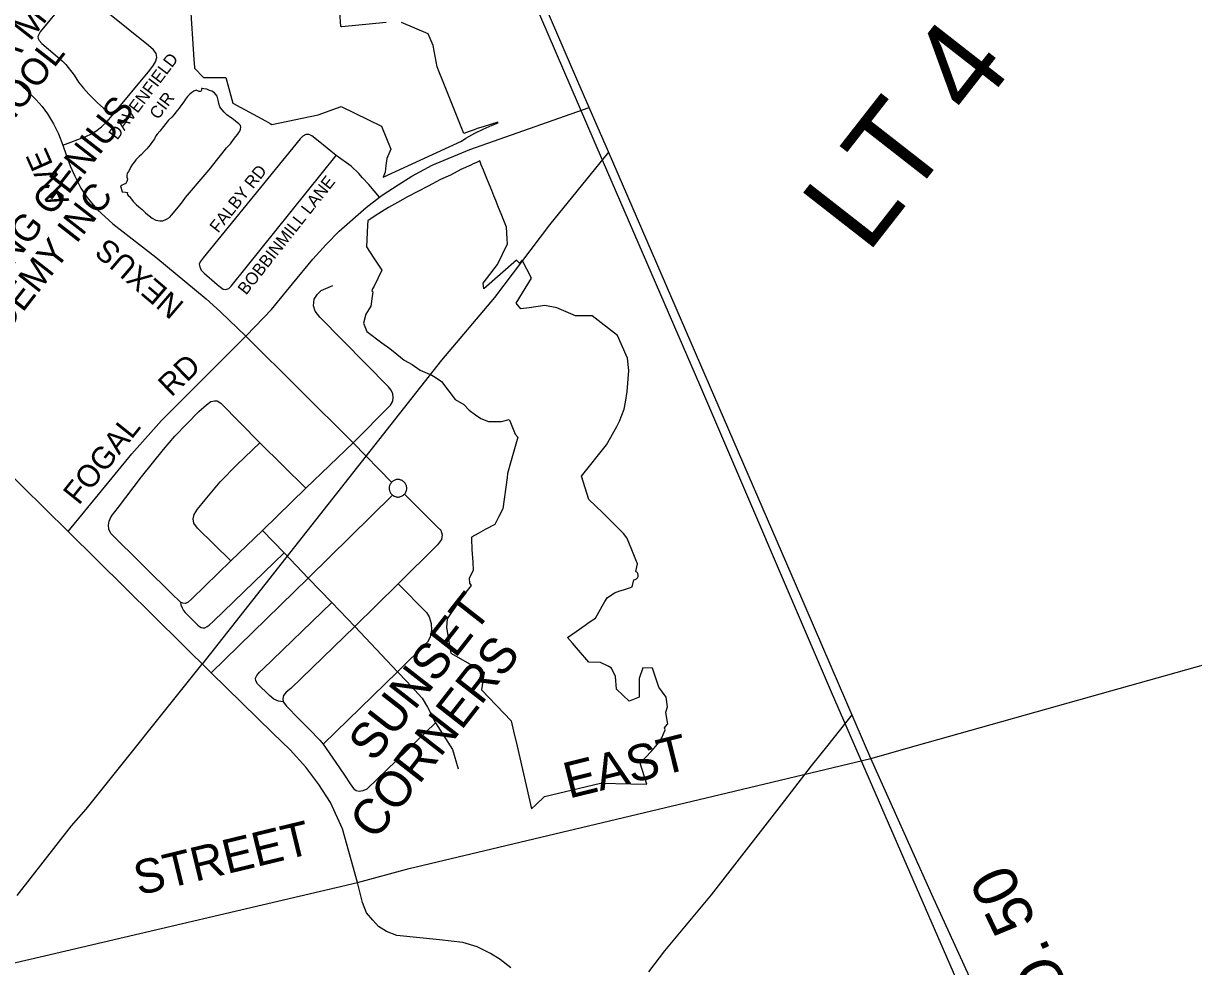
# Model space of a CAD drawing. Extents: x 586326 to 623965, y 4819854 to 4857850.
# Drawn here: x 607825 to 609141, y 4846661 to 4847722 of the extents above; entities that cross this region are included whole.
import ezdxf

# ---------------------------------------------------------------- set-up
doc = ezdxf.new("R2010")
doc.units = 0
for name, color, linetype in [('Lots_Concessions', 7, 'Continuous'), ('Major Rds and Hwys', 7, 'Continuous'), ('Major Rds Lbls', 7, 'Continuous'), ('Minor Rd Lbls', 7, 'Continuous'), ('Minor Rds', 7, 'Continuous'), ('Municipal Bdry', 7, 'Continuous'), ('Park Outlines', 7, 'Continuous'), ('Proposed Minor Rds', 7, 'Continuous'), ('Proposed Rd Lbls', 7, 'Continuous'), ('Proposed Secondary Rds', 7, 'Continuous'), ('Pts of Interest', 7, 'Continuous'), ('School Syms_Lbls', 7, 'Continuous'), ('Secondary Rds Lbls', 7, 'Continuous'), ('SWM Ponds', 7, 'Continuous')]:
    doc.layers.add(name, color=color, linetype=linetype)

msp = doc.modelspace()

# ---------------------------------------------------------------- linework, layer by layer
at = {"layer": 'Lots_Concessions'}
for p, q in [((608447.6, 4847533.1), (608483.1, 4847576.7)), ((608416.7, 4847495.2), (608447.6, 4847533.1)), ((608355, 4847413.5), (608416.7, 4847495.2)), ((608295.5, 4847342.8), (608355, 4847413.5)), ((608026.1, 4847000.7), (608295.5, 4847342.8)), ((607895.6, 4846838.1), (608025.6, 4847000.8)), ((608729.6, 4846910.1), (608756.8, 4846944.2)), ((608711.1, 4846886.8), (608729.6, 4846910.1)), ((608677.3, 4846842.8), (608711.1, 4846886.8)), ((607879.2, 4846819.3), (607895.6, 4846838.1)), ((608598.4, 4846741.7), (608677.3, 4846842.8)), ((607818.1, 4846740.8), (607879.2, 4846819.3)), ((608546.1, 4846678.8), (608598.4, 4846741.7)), ((608528.2, 4846655.1), (608546.1, 4846678.8))]:
    msp.add_line(p, q, dxfattribs=at)
at = {"layer": 'Major Rds and Hwys'}
for points in [[(608461.1, 4847626.9), (608448.4, 4847656.2), (608233.1, 4848155.1)], [(608705, 4847063.6), (608482.9, 4847577.1), (608461.1, 4847626.9)], [(607875.5, 4847150.1), (607771.5, 4847252.1)], [(608036, 4846991.3), (607875.5, 4847150.1)], [(609035.4, 4846967.6), (609653.4, 4847141.3), (609681, 4847147.6), (609704.1, 4847150.6), (609726.1, 4847151.3), (609748, 4847150), (609769.7, 4847146.7), (609792.3, 4847141), (609824.3, 4847128.5), (609840.1, 4847120.3), (609867.5, 4847102), (609881.2, 4847090.5), (609894, 4847078), (609913.3, 4847054.9), (609928.2, 4847031.8), (609940.3, 4847007.2), (609949.5, 4846981.3), (609956.4, 4846949.1), (609996.4, 4846662.2)], [(608777.7, 4846894.9), (608705, 4847063.6)], [(608200.7, 4846755.5), (608183.8, 4846816), (608170.3, 4846845.4), (608157.2, 4846865.8), (608142.6, 4846885.2), (608124.8, 4846904.6), (608105.5, 4846923.6), (608036, 4846991.3)], [(608777.7, 4846894.9), (608828.9, 4846909.6), (609035.4, 4846967.6)], [(608616.2, 4846856.3), (608777.7, 4846894.9)], [(608846.1, 4846742.1), (608777.7, 4846894.9)], [(608200.7, 4846755.5), (608258.7, 4846771.1), (608616.2, 4846856.3)], [(607774, 4846655.8), (607848.8, 4846673.1), (608200.7, 4846755.5)], [(608373.1, 4846659.6), (608360.9, 4846668.9), (608350, 4846675.6), (608335.3, 4846683), (608319, 4846687.9), (608292.6, 4846690.9), (608244.8, 4846696), (608233.3, 4846700.3), (608224.3, 4846706), (608217.7, 4846713.1), (608210.6, 4846721.4), (608206.2, 4846733), (608200.7, 4846755.5)], [(609217.7, 4845892.2), (609204.5, 4845936.4), (609181.5, 4845992.1), (609006, 4846393), (608846.1, 4846742.1)]]:
    msp.add_lwpolyline(points, dxfattribs=at)
at = {"layer": 'Minor Rds'}
for points in [[(607924.7, 4847618), (607967, 4847669.1), (607971.4, 4847674.5), (607973.5, 4847678.4), (607975, 4847683.1), (607974.1, 4847687.8), (607971.2, 4847691.9), (607965.5, 4847696.9), (607897.1, 4847752.2), (607890.7, 4847757), (607886.6, 4847758.8), (607883.7, 4847758.2), (607879.7, 4847755.5), (607874.7, 4847749.5)], [(607874.7, 4847749.5), (607843.9, 4847712), (607841.4, 4847706.8), (607841.5, 4847704.6), (607842.9, 4847702.2), (607845.9, 4847699), (607853.2, 4847692.5), (607868.7, 4847679.6), (607872.8, 4847675.4), (607882.2, 4847663.2), (607887, 4847655.4), (607892.5, 4847648.8), (607898.6, 4847641.9), (607907.8, 4847632.6), (607915, 4847626.1), (607924.7, 4847618)], [(607869.4, 4847584.5), (607895, 4847594.3), (607901.6, 4847597.4), (607906.5, 4847600.5), (607912.9, 4847605.4), (607919.2, 4847611.4), (607924.7, 4847618)]]:
    msp.add_lwpolyline(points, dxfattribs=at)
at = {"layer": 'Municipal Bdry'}
for p, q in [((608380.4, 4847789.7), (608475.8, 4847568)), ((608475.8, 4847568), (608586.3, 4847312.7)), ((608586.3, 4847312.7), (608733.1, 4846969.9)), ((608733.1, 4846969.9), (608811.1, 4846790.7)), ((608811.1, 4846790.7), (608966.4, 4846434))]:
    msp.add_line(p, q, dxfattribs=at)
at = {"layer": 'Park Outlines'}
for points in [[(608012.4, 4847744.6), (608016.6, 4847681), (608017.2, 4847672.2), (608017.2, 4847671.4), (608027.3, 4847660.9), (608052.5, 4847660.7), (608060.3, 4847632), (608097.1, 4847612), (608102.4, 4847609.1), (608104.4, 4847608), (608156.5, 4847618.8), (608182.2, 4847628), (608227.5, 4847605.9), (608237.9, 4847580.3), (608233.7, 4847569.6), (608232.6, 4847561.9), (608231.6, 4847554.3), (608229.4, 4847548.8), (608317.4, 4847589), (608322.5, 4847592.4), (608322.4, 4847592.7), (608332.6, 4847598.2), (608341.8, 4847602.8), (608351.9, 4847607.2), (608358.6, 4847609.9), (608358.4, 4847610.4), (608341.9, 4847605.4), (608335, 4847603.2), (608331.6, 4847602), (608326.3, 4847600), (608320.3, 4847597.7), (608295.5, 4847659.5), (608292.9, 4847665.8), (608290.2, 4847672.7), (608285.8, 4847696.8), (608280.1, 4847709.9), (608250.2, 4847722.4)], [(608232.9, 4847722.7), (608182.8, 4847717.7), (608181.7, 4847718), (608180.8, 4847734.4)]]:
    msp.add_lwpolyline(points, dxfattribs=at)
msp.add_lwpolyline([(608373.5, 4846937.4), (608376.1, 4846925.7), (608380, 4846908.8), (608396.1, 4846838.4), (608401, 4846842.9), (608410.7, 4846852.1), (608473.7, 4846867.1), (608508, 4846866.3), (608526, 4846865.9), (608518.4, 4846889.8), (608530.6, 4846902.7), (608536.1, 4846909), (608540.6, 4846914.3), (608542.8, 4846918.2), (608546.3, 4846927.2), (608545.8, 4846929.4), (608548.6, 4846933.1), (608549.3, 4846934), (608549.1, 4846935.4), (608547.1, 4846946.9), (608549, 4846953.1), (608547.6, 4846964.1), (608539.3, 4846975), (608532.4, 4846996.5), (608521.2, 4846997), (608517.2, 4846984.9), (608517.4, 4846964), (608506.1, 4846959.3), (608491.9, 4846973), (608490.6, 4846987), (608486.2, 4846996.7), (608482.3, 4846998.6), (608473.8, 4847002.8), (608460.8, 4847003.2), (608449, 4847016.8), (608442.3, 4847024.5), (608436.7, 4847031), (608446.3, 4847037.7), (608456.6, 4847044.9), (608461.2, 4847048.2), (608468, 4847052.9), (608475.7, 4847066.3), (608478.8, 4847071.5), (608481.2, 4847075.6), (608489.6, 4847081.3), (608495.7, 4847083.3), (608499.5, 4847084.6), (608503.1, 4847085.8), (608507.6, 4847087.3), (608509.5, 4847088), (608511.2, 4847095.7), (608512.9, 4847096.1), (608514.4, 4847097), (608515.4, 4847098.1), (608516, 4847099.7), (608516.1, 4847101.3), (608515.9, 4847102.1), (608515.7, 4847102.9), (608515.2, 4847103.6), (608514.7, 4847104.3), (608514, 4847104.7), (608513.4, 4847105.2), (608515.3, 4847114), (608513.5, 4847118.5), (608509, 4847129.6), (608505.6, 4847137.9), (608503.5, 4847142.9), (608499.8, 4847148), (608485.2, 4847162.6), (608476, 4847171.5), (608460.7, 4847186.2), (608452.6, 4847212.6), (608480.6, 4847247.6), (608492.1, 4847268.2), (608495.1, 4847274.4), (608500.4, 4847287.7), (608501.8, 4847295.7), (608503.9, 4847307.5), (608505.6, 4847331.1), (608504.1, 4847345.1), (608502.6, 4847348.5), (608492.9, 4847370.5), (608464.4, 4847392.6), (608445.6, 4847392.9), (608424.7, 4847401.7), (608411.3, 4847404.2), (608393.7, 4847401.9), (608384.1, 4847400.6), (608378.8, 4847406.8), (608396.2, 4847434.9), (608385.8, 4847455.4), (608382.9, 4847451.8), (608379.2, 4847455.3), (608342.7, 4847423), (608341.9, 4847429.4), (608358.1, 4847450.3), (608369.3, 4847473.8), (608369, 4847478.9), (608368.5, 4847486), (608368.1, 4847492.3), (608364.2, 4847501.9), (608362, 4847507.6), (608359.2, 4847514.5), (608356.1, 4847522.3), (608353.9, 4847527.7), (608351.5, 4847533.7), (608346.9, 4847545.4), (608342.1, 4847556.5), (608339.6, 4847562.7), (608338, 4847567.2), (608333.5, 4847564.9), (608330.8, 4847563.7), (608328.1, 4847562.3), (608316.6, 4847557.4), (608305, 4847550.8), (608293.8, 4847546.2), (608279.9, 4847538.4), (608256.7, 4847526.6), (608245.4, 4847520.3), (608235.6, 4847514.4), (608227.7, 4847509.5), (608220.5, 4847505.2), (608212.1, 4847499.7), (608211.8, 4847494.6), (608210.6, 4847470.4), (608218.9, 4847457.7), (608227.8, 4847444), (608219.2, 4847426.2), (608217.5, 4847422.9), (608216.6, 4847420.9), (608217.8, 4847419.8), (608217.6, 4847417), (608215.5, 4847403.5), (608210.1, 4847394.5), (608207.2, 4847384.5), (608211, 4847375), (608228.1, 4847362.5), (608236.8, 4847356), (608244.7, 4847349.5), (608253.2, 4847343), (608261.9, 4847338), (608271.2, 4847331.5), (608284.1, 4847325.9), (608287.8, 4847323.6), (608294.9, 4847319), (608303.1, 4847308), (608310.3, 4847298.5), (608320, 4847293.2), (608326, 4847286.6), (608333.4, 4847281.3), (608339.2, 4847277.1), (608347.9, 4847273.9), (608362.5, 4847273.9), (608371.1, 4847276.3), (608371.8, 4847274.6), (608377.7, 4847259.8), (608380.9, 4847256.3), (608372.7, 4847227.3), (608369.4, 4847215.5), (608368.8, 4847210.9), (608367.2, 4847200.1), (608365.4, 4847186.7), (608363.8, 4847175.7), (608359.4, 4847167), (608355, 4847158.2), (608344.1, 4847152.3), (608336.2, 4847148.1), (608328.6, 4847144), (608328.7, 4847142.1), (608329.3, 4847130), (608330.1, 4847115.6), (608330.5, 4847106.9), (608326.1, 4847097.2), (608326.4, 4847092.1), (608328.5, 4847089.6), (608323.9, 4847083.9), (608318.5, 4847077.2), (608313.6, 4847069.7), (608311.6, 4847066.9), (608310.4, 4847065.2), (608306, 4847058.7), (608301.5, 4847052.1), (608300.7, 4847042.3), (608305.5, 4847013.3), (608342.9, 4846992.2), (608340.1, 4846972.2)], close=True, dxfattribs=at)
at = {"layer": 'Proposed Minor Rds'}
for points in [[(608176.8, 4847573.2), (608156.4, 4847589.7), (608149.2, 4847595.3), (608146.4, 4847596.6), (608142.7, 4847596.5), (608139.3, 4847594.8), (608136.3, 4847591.7), (608027.1, 4847458), (608023.9, 4847453.6), (608022.6, 4847450.8), (608023.2, 4847447.7), (608024.9, 4847444.2), (608028.2, 4847440.8), (608043, 4847427.8), (608046.7, 4847424.8), (608049.6, 4847422.8), (608052.7, 4847422.5), (608055.8, 4847423.4), (608058.4, 4847426.2)], [(608058.4, 4847426.2), (608176.8, 4847573.2)], [(608225.4, 4847526.1), (608213.3, 4847540.4), (608206.4, 4847547.9), (608202.1, 4847552.8), (608193.3, 4847561.2), (608176.8, 4847573.2)], [(608195.8, 4847249.9), (608237.8, 4847292.4), (608240.3, 4847296.9), (608240.8, 4847301), (608240.2, 4847305.2), (608238.3, 4847309.2), (608235.6, 4847312.7), (608158.1, 4847391.1), (608152.9, 4847398), (608151.2, 4847404.1), (608151.9, 4847411.4), (608155.6, 4847417.1), (608159.8, 4847421.2), (608172.9, 4847426.9)], [(608075, 4847369.9), (608195.8, 4847249.9)], [(608001.7, 4847070.6), (607998.8, 4847073.3), (607994.2, 4847078), (607923.3, 4847148), (607921.1, 4847152.9), (607920.7, 4847157.4), (607921.6, 4847162), (607923.6, 4847166.9), (607932, 4847177.7), (607957.6, 4847211.7), (607982.5, 4847242.6), (607995.1, 4847257.4), (608022.1, 4847285.2), (608030.7, 4847292.8), (608035.7, 4847296.3), (608039.9, 4847297.2), (608042.8, 4847297), (608046.8, 4847294.7), (608090.7, 4847249.9)], [(608058.3, 4847117.3), (608020.8, 4847154), (608016.7, 4847159.5), (608016, 4847164.3), (608017, 4847169.2), (608020.8, 4847175.5), (608029.5, 4847186), (608046.3, 4847206.1), (608065.3, 4847225.4), (608090.7, 4847249.9)], [(608090.7, 4847249.9), (608142.4, 4847198.8)], [(608195.8, 4847249.9), (608142.4, 4847198.8)], [(608195.8, 4847249.9), (608239, 4847205.6)], [(608239, 4847205.6), (608238.4, 4847205), (608237.9, 4847204.3), (608237.4, 4847203.5), (608237, 4847202.8), (608236.7, 4847201.9), (608236.5, 4847201.1), (608236.3, 4847200.3), (608236.3, 4847199.4), (608236.2, 4847198.5), (608236.3, 4847197.7), (608236.5, 4847196.8), (608236.7, 4847196), (608237, 4847195.1), (608237.3, 4847194.4), (608237.8, 4847193.6), (608238.2, 4847192.9), (608238.8, 4847192.2), (608239.4, 4847191.6), (608240.1, 4847191.1)], [(608253.4, 4847192.3), (608254, 4847193), (608254.1, 4847193.1), (608254.5, 4847193.8), (608254.9, 4847194.6), (608255.3, 4847195.4), (608255.5, 4847196.2), (608255.7, 4847197.1), (608255.9, 4847197.9), (608255.9, 4847198.8), (608255.9, 4847199.7), (608255.8, 4847200.5), (608255.6, 4847201.4), (608255.3, 4847202.2), (608255, 4847203), (608254.6, 4847203.8), (608254.1, 4847204.5), (608253.6, 4847205.2), (608253, 4847205.8), (608252.3, 4847206.4), (608251.6, 4847206.9), (608250.9, 4847207.4), (608250.1, 4847207.8), (608249.3, 4847208.1), (608248.5, 4847208.4), (608247.7, 4847208.6), (608246.8, 4847208.7), (608245.9, 4847208.7), (608245.1, 4847208.6), (608244.2, 4847208.5), (608243.4, 4847208.3), (608242.5, 4847208), (608241.7, 4847207.7), (608241, 4847207.3), (608240.3, 4847206.8), (608239.6, 4847206.2), (608239, 4847205.6)], [(608142.4, 4847198.8), (608093.7, 4847151.3)], [(608145.2, 4847097.8), (608240.1, 4847191.1)], [(608240.1, 4847191.1), (608240.8, 4847190.6), (608241.5, 4847190.1), (608242.3, 4847189.8), (608243.1, 4847189.5), (608244, 4847189.2), (608244.8, 4847189.1), (608245.7, 4847189), (608246.6, 4847189), (608247.4, 4847189.1), (608248.3, 4847189.3), (608249.1, 4847189.5), (608249.9, 4847189.8), (608250.7, 4847190.2), (608251.5, 4847190.6), (608252.2, 4847191.1), (608252.8, 4847191.7), (608253.4, 4847192.3)], [(608253.4, 4847192.3), (608290.2, 4847155.5), (608294.1, 4847151.7), (608295.8, 4847146.4), (608295.2, 4847141.1), (608290.7, 4847135.2), (608246.5, 4847091.3)], [(608093.7, 4847151.3), (608058.3, 4847117.3)], [(608093.7, 4847151.3), (608118, 4847126.1)], [(608001.7, 4847070.6), (608002, 4847067.6), (608003.3, 4847064.5), (608005.1, 4847061.5), (608006.9, 4847059.2), (608008.8, 4847057.2), (608021.2, 4847044.9), (608022.8, 4847043.5), (608024.9, 4847042.3), (608026.8, 4847041.8), (608029.1, 4847042), (608031.6, 4847043.2), (608033.9, 4847044.8), (608038.7, 4847049.3), (608118, 4847126.1)], [(608118, 4847126.1), (608145.2, 4847097.8)], [(608058.3, 4847117.3), (608014.2, 4847074.4), (608010.3, 4847070.8), (608007.1, 4847069.2), (608004.1, 4847069.6), (608001.7, 4847070.6)], [(608036, 4846991.3), (608145.2, 4847097.8)], [(608145.2, 4847097.8), (608171.6, 4847070.4)], [(608246.5, 4847091.3), (608197.6, 4847043.5)], [(608246.5, 4847091.3), (608278, 4847059.3), (608281.1, 4847054.3), (608283.5, 4847046.8), (608283.8, 4847039.4), (608282.3, 4847031.5), (608279.3, 4847025.9), (608245.6, 4846992.4)], [(608117, 4846958.5), (608111.8, 4846959.5), (608106.6, 4846961.8), (608101.8, 4846965.7), (608088.3, 4846979), (608086.2, 4846982.2), (608085.8, 4846985.2), (608087.3, 4846988.3), (608090.3, 4846992), (608094.1, 4846995.5), (608171.6, 4847070.4)], [(608171.6, 4847070.4), (608197.6, 4847043.5)], [(608197.6, 4847043.5), (608125.5, 4846973.8), (608120.5, 4846969.6), (608117.5, 4846965.8), (608116.5, 4846962.1), (608117, 4846958.5)], [(608197.6, 4847043.5), (608245.6, 4846992.4)], [(608245.6, 4846992.4), (608162.1, 4846911.1)], [(608245.6, 4846992.4), (608256.1, 4846981.5), (608273.2, 4846962.7), (608279.4, 4846952.8), (608288.1, 4846934.9)], [(608117, 4846958.5), (608120.7, 4846953.9), (608134.6, 4846939.7), (608146.4, 4846928.1), (608158.4, 4846915.5), (608162.1, 4846911.1)], [(608162.1, 4846911.1), (608176.2, 4846890.6), (608185.8, 4846876.3), (608192.2, 4846866.4), (608196, 4846861.3), (608199, 4846859), (608202.3, 4846858.2), (608206.9, 4846858.8), (608211.5, 4846861), (608288.1, 4846934.9)], [(608288.1, 4846934.9), (608307.3, 4846904.9), (608313.6, 4846883.2)]]:
    msp.add_lwpolyline(points, dxfattribs=at)
at = {"layer": 'Proposed Secondary Rds'}
for points in [[(607783.4, 4847683.5), (607819.2, 4847655), (607829.3, 4847645.8), (607839.4, 4847635.8), (607846, 4847628.1), (607852, 4847620), (607858.7, 4847608.7), (607864.5, 4847597.4), (607869.4, 4847584.5)], [(608225.4, 4847526.1), (608228.5, 4847528.4), (608246.2, 4847540.1), (608261.8, 4847549.9), (608284.6, 4847562.3), (608326.7, 4847579.8), (608461.1, 4847626.9)], [(607869.4, 4847584.5), (607872.9, 4847573.7), (607877.4, 4847561.3), (607882.7, 4847549.6), (607889.4, 4847536.3), (607896.8, 4847525.7), (607901.5, 4847519.8), (607908.7, 4847511.6), (607916.5, 4847504.3), (607925.6, 4847496.1), (607973.7, 4847458.8), (608030.4, 4847412), (608046.5, 4847397.2), (608075, 4847369.9)], [(608075, 4847369.9), (608085.4, 4847380.8), (608103.9, 4847399.8), (608127.5, 4847428.6), (608150.2, 4847456.4), (608165.2, 4847473.1), (608180.1, 4847488.1), (608210.2, 4847514.4), (608225.4, 4847526.1)], [(607875.5, 4847150.1), (607946.9, 4847237.7), (607980.1, 4847274.9), (608075, 4847369.9)]]:
    msp.add_lwpolyline(points, dxfattribs=at)
at = {"layer": 'SWM Ponds'}
msp.add_lwpolyline([(607957.6, 4847574.3), (607955.3, 4847572), (607952.9, 4847569.6), (607951.4, 4847568.1), (607949.8, 4847566), (607947.8, 4847563.1), (607945.9, 4847560.3), (607944.9, 4847558.3), (607943, 4847555.2), (607942.1, 4847553.6), (607941.5, 4847552.3), (607941.4, 4847551), (607941.2, 4847549.8), (607941.3, 4847548.7), (607942, 4847546.8), (607941.7, 4847544.9), (607940.8, 4847542.9), (607940.2, 4847541.7), (607934.3, 4847538.9), (607936, 4847532.2), (607939.9, 4847531.9), (607942.1, 4847531.5), (607941.8, 4847530.1), (607941.9, 4847529.3), (607942.7, 4847527.9), (607944.2, 4847526.8), (607945.2, 4847525.7), (607946.2, 4847524.3), (607948.9, 4847520.8), (607951.6, 4847517.9), (607954.7, 4847515.2), (607958.4, 4847512.2), (607962.4, 4847508.5), (607966.3, 4847505.2), (607969.8, 4847502.4), (607973.9, 4847500.4), (607978.3, 4847499.4), (607981.8, 4847499.7), (607985.7, 4847501.3), (607989.1, 4847503.4), (607991.8, 4847506.2), (607995.3, 4847510.6), (607999.4, 4847515.2), (608003.7, 4847521.1), (608007.4, 4847525.9), (608031.6, 4847554.4), (608033.7, 4847556.9), (608043.5, 4847569.1), (608048, 4847574.9), (608050.6, 4847578.3), (608053.4, 4847581.7), (608057.7, 4847586.3), (608061.1, 4847591.1), (608063.9, 4847594.5), (608066.1, 4847596.9), (608067.3, 4847598.7), (608068.2, 4847600.4), (608069.1, 4847602.8), (608069.3, 4847605), (608069, 4847606.6), (608067.3, 4847608.7), (608064, 4847611.3), (608060.9, 4847613.7), (608057.8, 4847615.8), (608053.8, 4847618.6), (608050.7, 4847621.7), (608048.4, 4847624.4), (608045.8, 4847627.8), (608044.6, 4847631.6), (608043.8, 4847635.4), (608042.9, 4847639.8), (608041.5, 4847641.8), (608039.8, 4847643.5), (608036.8, 4847645.4), (608034.3, 4847646.2), (608031.1, 4847647.5), (608028, 4847648), (608025.9, 4847648.5), (608025.3, 4847648.4), (608025.2, 4847647.8), (608025.1, 4847647.1), (608025.1, 4847646.4), (608024.7, 4847645.7), (608024.4, 4847645.4), (608023.8, 4847645), (608023, 4847644.9), (608022.5, 4847645), (608021.7, 4847645.2), (608020.9, 4847645.7), (608019.4, 4847646.4), (608016.7, 4847645.5), (608014.2, 4847644), (608012.1, 4847642.1), (608009.4, 4847639.4), (608007.1, 4847636.5), (608005.3, 4847633.5), (608002.8, 4847630.1), (608000.2, 4847626.2), (607996.5, 4847621.6), (607994.4, 4847619.1), (607991.8, 4847616.2), (607988.3, 4847612.6), (607985, 4847608.9), (607982.4, 4847605.5), (607978.4, 4847600.5), (607975.3, 4847597), (607974, 4847595), (607972.2, 4847591.9), (607970.1, 4847588.6), (607967.4, 4847584.9), (607963.8, 4847580.7), (607960.7, 4847577.5)], close=True, dxfattribs=at)

# ---------------------------------------------------------------- texts
at = {"layer": 'Lots_Concessions'}
msp.add_text('LT 4', height=100, rotation=52, dxfattribs=at).set_placement((608773.7, 4847461.1))
at = {"layer": 'Major Rds Lbls'}
for s, height, rotation, p in [(' EAST', 40.5, 13.9535, (608423.6, 4846846)), ('STREET', 38.27, 13.6321, (607954.5, 4846740.8)), ('REGIONAL ROAD NO. 50', 49.998, 115.6614, (609273.5, 4846069.2))]:
    msp.add_text(s, height=height, rotation=rotation, dxfattribs=at).set_placement(p)
at = {"layer": 'Minor Rd Lbls'}
for s, p in [('DAVENFIELD', (607930.5, 4847589.7)), ('CIR', (607976.5, 4847612.6))]:
    msp.add_text(s, height=13.71, rotation=52.9375, dxfattribs=at).set_placement(p)
at = {"layer": 'Proposed Rd Lbls'}
for s, height, p in [('FALBY RD', 13.71, (608043.9, 4847485.2)), ('BOBBINMILL LANE', 13.712, (608075.4, 4847415.4))]:
    msp.add_text(s, height=height, rotation=51.718, dxfattribs=at).set_placement(p)
at = {"layer": 'Pts of Interest'}
for s, p in [('SUNSET ', (608219, 4846889.6)), ('CORNERS', (608220.4, 4846801.7))]:
    msp.add_text(s, height=39.98, rotation=52, dxfattribs=at).set_placement(p)
at = {"layer": 'School Syms_Lbls'}
for s, p in [('KHALSA MONTESSORI       ', (607728.2, 4847567)), ('                   SCHOOL', (607638.4, 4847387.8)), ('LEARNING GENIUS', (607723.2, 4847333.2)), ('ACADEMY INC', (607755.5, 4847307.9))]:
    msp.add_text(s, height=30, rotation=52, dxfattribs=at).set_placement(p)
at = {"layer": 'Secondary Rds Lbls'}
for s, rotation, p in [('AVE', 114.0053, (607876.9, 4847522.1)), ('NEXUS', 139.4106, (608007.1, 4847406.4)), ('RD', 43.9684, (607991.3, 4847300.6)), ('FOGAL ', 51.3593, (607887.3, 4847179))]:
    msp.add_text(s, height=25, rotation=rotation, dxfattribs=at).set_placement(p)

doc.saveas('drawing.dxf')
